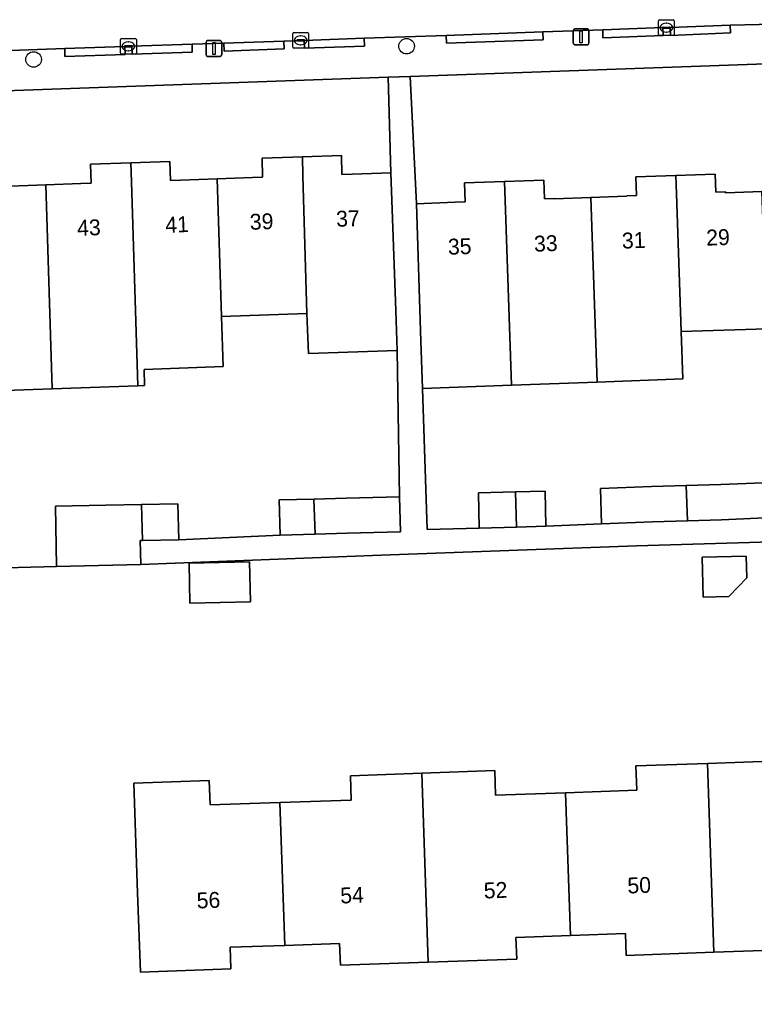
# Model space of a CAD drawing. Extents: x 161084 to 161928, y 385354 to 386522.
# Drawn here: x 161665 to 161711.3, y 386417 to 386479.2 of the extents above; entities that cross this region are included whole.
import ezdxf

# ---------------------------------------------------------------- set-up
doc = ezdxf.new("R2010")
doc.units = 0
for name, color, linetype in [('IMGEO_Boom', 7, 'Continuous'), ('IMGEO_Erf', 7, 'Continuous'), ('IMGEO_Kolk', 7, 'Continuous'), ('IMGEO_Lichtmast', 7, 'Continuous'), ('IMGEO_Pand', 7, 'Continuous'), ('IMGEO_Pand_nummerreeks', 7, 'Continuous'), ('IMGEO_Rijbaan_lokaal_open', 7, 'Continuous'), ('IMGEO_Voetpad_open', 7, 'Continuous')]:
    doc.layers.add(name, color=color, linetype=linetype)

msp = doc.modelspace()

# ---------------------------------------------------------------- linework, layer by layer
at = {"layer": 'IMGEO_Boom'}
for centre in [(161689.419, 386477.552), (161665.921, 386476.717)]:
    msp.add_circle(centre, 0.489, dxfattribs=at)
at = {"layer": 'IMGEO_Erf'}
for points in [[(161751.565, 386477.855), (161689.649, 386475.654), (161690.039, 386467.63), (161692.488, 386467.721), (161693.118, 386467.745), (161693.076, 386468.943), (161695.588, 386469.031), (161698.073, 386469.118), (161698.115, 386467.937), (161698.732, 386467.961), (161698.744, 386467.94), (161701.017, 386468.019), (161703.277, 386468.098), (161703.295, 386468.136), (161703.904, 386468.159), (161703.864, 386469.32), (161706.379, 386469.408), (161708.861, 386469.495), (161708.901, 386468.351), (161709.499, 386468.374), (161709.532, 386468.317), (161711.799, 386468.396)], [(161664.439, 386468.74), (161666.698, 386468.819), (161668.907, 386468.897), (161669.541, 386468.919), (161669.504, 386470.119), (161672.057, 386470.208), (161674.5, 386470.294), (161674.537, 386469.094), (161675.181, 386469.116), (161677.488, 386469.197), (161679.718, 386469.275), (161680.35, 386469.298), (161680.315, 386470.498), (161682.858, 386470.587), (161685.311, 386470.673), (161685.346, 386469.472), (161685.992, 386469.495), (161688.43, 386469.579), (161688.263, 386475.605), (161641.753, 386473.951)], [(161662.503, 386444.665), (161667.374, 386444.796), (161667.296, 386448.583), (161670.474, 386448.648), (161672.719, 386448.694), (161675.017, 386448.741), (161675.064, 386446.469), (161681.459, 386446.768), (161681.4, 386448.975), (161683.57, 386449.033), (161685.609, 386449.088), (161688.97, 386449.178), (161688.821, 386458.39), (161683.233, 386458.195), (161683.144, 386460.72), (161677.753, 386460.531), (161677.863, 386457.372), (161672.881, 386457.198), (161672.917, 386456.177), (161672.489, 386456.162), (161667.099, 386455.973), (161661.722, 386455.785)], [(161712.112, 386459.759), (161706.719, 386459.584), (161706.817, 386456.6), (161701.434, 386456.399), (161696.039, 386456.197), (161690.421, 386455.987), (161690.712, 386447.116), (161694.002, 386447.204), (161693.942, 386449.425), (161696.275, 386449.488), (161698.141, 386449.538), (161698.201, 386447.317), (161701.698, 386447.468), (161701.633, 386449.688), (161704.847, 386449.827), (161707.033, 386449.887), (161709.208, 386449.945), (161712.41, 386450.082)], [(161723.108, 386446.662), (161703.896, 386446.093), (161687.826, 386445.493), (161672.67, 386444.905), (161667.374, 386444.796), (161662.503, 386444.665), (161657.434, 386444.528), (161657.587, 386439.911), (161659.131, 386439.962), (161659.284, 386435.346), (161660.816, 386435.409), (161661.003, 386430.903), (161659.434, 386430.838), (161657.893, 386430.787), (161658.042, 386426.285), (161658.189, 386421.872), (161659.732, 386421.924), (161661.217, 386421.974), (161661.409, 386416.265)], [(161714.356, 386420.686), (161708.777, 386420.489), (161703.251, 386420.293), (161703.203, 386421.67), (161699.747, 386421.548), (161696.306, 386421.426), (161696.355, 386420.064), (161690.778, 386419.867), (161685.25, 386419.671), (161685.202, 386421.048), (161681.757, 386420.926), (161678.305, 386420.804), (161678.354, 386419.439), (161672.652, 386419.238), (161672.475, 386424.235), (161672.231, 386431.147), (161676.987, 386431.315), (161677.041, 386429.766), (161681.432, 386429.921), (161685.935, 386430.08), (161685.88, 386431.611), (161690.374, 386431.77), (161694.974, 386431.932), (161695.028, 386430.384), (161699.426, 386430.539), (161703.922, 386430.698), (161703.867, 386432.229), (161708.368, 386432.388), (161712.961, 386432.55)]]:
    msp.add_lwpolyline(points, dxfattribs=at)
for points in [[(161679.589, 386442.56), (161675.774, 386442.47), (161675.715, 386444.998), (161679.529, 386445.089)], [(161708.037, 386445.376), (161710.812, 386445.445), (161710.846, 386444.078), (161709.725, 386442.9), (161708.099, 386442.86)]]:
    msp.add_lwpolyline(points, close=True, dxfattribs=at)
at = {"layer": 'IMGEO_Kolk'}
for p, q in [((161705.284, 386478.292), (161705.284, 386479.144)), ((161705.359, 386479.218), (161706.211, 386479.218)), ((161706.285, 386479.144), (161706.285, 386478.292)), ((161682.323, 386478.422), (161683.175, 386478.422)), ((161705.543, 386478.712), (161705.543, 386478.724)), ((161705.981, 386478.675), (161705.583, 386478.675)), ((161705.586, 386478.761), (161705.984, 386478.761)), ((161705.795, 386478.438), (161705.77, 386478.438)), ((161705.772, 386478.998), (161705.797, 386478.998)), ((161706.027, 386478.724), (161706.027, 386478.712)), ((161671.393, 386477.118), (161671.393, 386477.97)), ((161671.468, 386478.044), (161672.32, 386478.044)), ((161671.881, 386477.824), (161671.906, 386477.824)), ((161672.394, 386477.97), (161672.394, 386477.118)), ((161682.248, 386477.496), (161682.248, 386478.348)), ((161682.507, 386477.916), (161682.507, 386477.928)), ((161682.945, 386477.879), (161682.547, 386477.879)), ((161682.55, 386477.965), (161682.948, 386477.965)), ((161682.736, 386478.202), (161682.761, 386478.202)), ((161682.991, 386477.928), (161682.991, 386477.916)), ((161683.249, 386478.348), (161683.249, 386477.496)), ((161706.211, 386478.218), (161705.359, 386478.218)), ((161671.652, 386477.538), (161671.652, 386477.55)), ((161672.09, 386477.501), (161671.692, 386477.501)), ((161671.695, 386477.587), (161672.093, 386477.587)), ((161671.904, 386477.264), (161671.879, 386477.264)), ((161672.136, 386477.55), (161672.136, 386477.538)), ((161683.175, 386477.422), (161682.323, 386477.422)), ((161682.759, 386477.642), (161682.734, 386477.642)), ((161672.32, 386477.044), (161671.468, 386477.044))]:
    msp.add_line(p, q, dxfattribs=at)
for points in [[(161705.284, 386478.292), (161705.284, 386479.144)], [(161705.359, 386479.218), (161706.211, 386479.218)], [(161706.285, 386479.144), (161706.285, 386478.292)], [(161682.323, 386478.422), (161683.175, 386478.422)], [(161671.393, 386477.118), (161671.393, 386477.97)], [(161671.468, 386478.044), (161672.32, 386478.044)], [(161672.394, 386477.97), (161672.394, 386477.118)], [(161682.248, 386477.496), (161682.248, 386478.348)], [(161683.249, 386478.348), (161683.249, 386477.496)], [(161706.211, 386478.218), (161705.359, 386478.218)], [(161683.175, 386477.422), (161682.323, 386477.422)], [(161672.32, 386477.044), (161671.468, 386477.044)]]:
    msp.add_lwpolyline(points, dxfattribs=at)
for centre, radius, start, end in [((161705.361, 386479.142), 0.0765, 91.55205, 178.44795), ((161705.361, 386479.142), 0.0765, 91.55205, 178.44795), ((161706.209, 386479.142), 0.0765, 1.55205, 88.44795), ((161706.209, 386479.142), 0.0765, 1.55205, 88.44795), ((161682.325, 386478.346), 0.0765, 91.55205, 178.44795), ((161682.325, 386478.346), 0.0765, 91.55205, 178.44795), ((161683.173, 386478.346), 0.0765, 1.55205, 88.44795), ((161683.173, 386478.346), 0.0765, 1.55205, 88.44795), ((161705.583, 386478.721), 0.0403, 85.87752, 175.75265), ((161705.58, 386478.711), 0.0366, 178.93798, 274.71019), ((161705.984, 386478.718), 0.043, 264.86636, 352.45326), ((161705.988, 386478.723), 0.0386, 1.73085, 96.63898), ((161671.47, 386477.968), 0.0765, 91.55205, 178.44795), ((161671.47, 386477.968), 0.0765, 91.55205, 178.44795), ((161672.318, 386477.968), 0.0765, 1.55205, 88.44795), ((161672.318, 386477.968), 0.0765, 1.55205, 88.44795), ((161682.547, 386477.925), 0.0403, 85.87752, 175.75265), ((161682.544, 386477.915), 0.0366, 178.93798, 274.71019), ((161682.948, 386477.922), 0.043, 264.86636, 352.45326), ((161682.952, 386477.927), 0.0386, 1.73085, 96.63898), ((161705.361, 386478.294), 0.0765, 181.55205, 268.44795), ((161705.361, 386478.294), 0.0765, 181.55205, 268.44795), ((161706.209, 386478.294), 0.0765, 271.55205, 358.44795), ((161706.209, 386478.294), 0.0765, 271.55205, 358.44795), ((161671.692, 386477.547), 0.0403, 85.87752, 175.75265), ((161671.689, 386477.537), 0.0366, 178.93798, 274.71019), ((161672.093, 386477.544), 0.043, 264.86636, 352.45326), ((161672.097, 386477.549), 0.0386, 1.73085, 96.63898), ((161682.325, 386477.498), 0.0765, 181.55205, 268.44795), ((161682.325, 386477.498), 0.0765, 181.55205, 268.44795), ((161683.173, 386477.498), 0.0765, 271.55205, 358.44795), ((161683.173, 386477.498), 0.0765, 271.55205, 358.44795), ((161671.47, 386477.12), 0.0765, 181.55205, 268.44795), ((161671.47, 386477.12), 0.0765, 181.55205, 268.44795), ((161672.318, 386477.12), 0.0765, 271.55205, 358.44795), ((161672.318, 386477.12), 0.0765, 271.55205, 358.44795)]:
    msp.add_arc(centre, radius, start, end, dxfattribs=at)
for centre, major_axis, ratio, start_param, end_param in [((161705.771, 386478.718), (-0.387, 0.002), 0.722429, 4.712389, 7.853982), ((161705.796, 386478.718), (-0.39, 0.002), 0.717154, 1.570796, 4.712389), ((161671.88, 386477.544), (-0.387, 0.002), 0.722429, 4.712389, 7.853982), ((161671.905, 386477.544), (-0.39, 0.002), 0.717154, 1.570796, 4.712389), ((161682.735, 386477.922), (-0.387, 0.002), 0.722429, 4.712389, 7.853982), ((161682.76, 386477.922), (-0.39, 0.002), 0.717154, 1.570796, 4.712389)]:
    msp.add_ellipse(centre, major_axis=major_axis, ratio=ratio, start_param=start_param, end_param=end_param, dxfattribs=at)
at = {"layer": 'IMGEO_Lichtmast'}
for p, q in [((161699.917, 386477.743), (161699.917, 386478.543)), ((161699.917, 386478.543), (161699.917, 386477.743)), ((161700.017, 386478.643), (161700.807, 386478.643)), ((161700.807, 386478.643), (161700.017, 386478.643)), ((161700.907, 386478.543), (161700.907, 386477.743)), ((161700.907, 386477.743), (161700.907, 386478.543)), ((161676.783, 386477.009), (161676.783, 386477.809)), ((161676.783, 386477.809), (161676.783, 386477.009)), ((161676.883, 386477.909), (161677.673, 386477.909)), ((161677.673, 386477.909), (161676.883, 386477.909)), ((161677.773, 386477.809), (161677.773, 386477.009)), ((161677.773, 386477.009), (161677.773, 386477.809)), ((161700.807, 386477.643), (161700.017, 386477.643)), ((161700.017, 386477.643), (161700.807, 386477.643)), ((161677.673, 386476.909), (161676.883, 386476.909)), ((161676.883, 386476.909), (161677.673, 386476.909))]:
    msp.add_line(p, q, dxfattribs=at)
for points in [[(161700.337, 386478.518), (161700.487, 386478.518), (161700.487, 386477.768), (161700.337, 386477.768), (161700.337, 386478.518)], [(161677.203, 386477.784), (161677.353, 386477.784), (161677.353, 386477.034), (161677.203, 386477.034), (161677.203, 386477.784)]]:
    msp.add_lwpolyline(points, dxfattribs=at)
for centre, start, end in [((161700.017, 386478.543), 90, 180), ((161700.017, 386478.543), 90, 180), ((161700.807, 386478.543), 0, 90), ((161700.807, 386478.543), 360, 90), ((161676.883, 386477.809), 90, 180), ((161676.883, 386477.809), 90, 180), ((161677.673, 386477.809), 0, 90), ((161677.673, 386477.809), 360, 90), ((161700.017, 386477.743), 180, 270), ((161700.017, 386477.743), 180, 270), ((161700.807, 386477.743), 270, 0), ((161700.807, 386477.743), 270, 0), ((161676.883, 386477.009), 180, 270), ((161676.883, 386477.009), 180, 270), ((161677.673, 386477.009), 270, 0), ((161677.673, 386477.009), 270, 0)]:
    msp.add_arc(centre, 0.1, start, end, dxfattribs=at)
at = {"layer": 'IMGEO_Pand'}
for points in [[(161682.858, 386470.587), (161680.315, 386470.498), (161680.35, 386469.298), (161679.718, 386469.275), (161677.488, 386469.197), (161677.753, 386460.531), (161683.144, 386460.72), (161682.893, 386469.386)], [(161682.858, 386470.587), (161682.893, 386469.386), (161683.144, 386460.72), (161683.233, 386458.195), (161688.821, 386458.39), (161688.733, 386460.915), (161688.43, 386469.579), (161685.992, 386469.495), (161685.346, 386469.472), (161685.311, 386470.673)], [(161666.698, 386468.819), (161664.439, 386468.74), (161663.795, 386468.718), (161663.757, 386469.918), (161661.268, 386469.831), (161661.306, 386468.63), (161661.576, 386459.965), (161661.722, 386455.785), (161667.099, 386455.973)], [(161672.057, 386470.208), (161669.504, 386470.119), (161669.541, 386468.919), (161668.907, 386468.897), (161666.698, 386468.819), (161667.099, 386455.973), (161672.489, 386456.162), (161672.094, 386469.008)], [(161677.488, 386469.197), (161675.181, 386469.116), (161674.537, 386469.094), (161674.5, 386470.294), (161672.057, 386470.208), (161672.094, 386469.008), (161672.489, 386456.162), (161672.917, 386456.177), (161672.881, 386457.198), (161677.863, 386457.372), (161677.753, 386460.531)], [(161701.017, 386468.019), (161698.744, 386467.94), (161698.732, 386467.961), (161698.115, 386467.937), (161698.073, 386469.118), (161695.588, 386469.031), (161695.63, 386467.842), (161696.039, 386456.197), (161701.434, 386456.399)], [(161706.379, 386469.408), (161703.864, 386469.32), (161703.904, 386468.159), (161703.295, 386468.136), (161703.277, 386468.098), (161701.017, 386468.019), (161701.434, 386456.399), (161706.817, 386456.6), (161706.719, 386459.584), (161706.419, 386468.256)], [(161711.799, 386468.396), (161709.532, 386468.317), (161709.499, 386468.374), (161708.901, 386468.351), (161708.861, 386469.495), (161706.379, 386469.408), (161706.419, 386468.256), (161706.719, 386459.584), (161712.112, 386459.759)], [(161695.588, 386469.031), (161693.076, 386468.943), (161693.118, 386467.745), (161692.488, 386467.721), (161690.039, 386467.63), (161690.323, 386458.971), (161690.421, 386455.987), (161696.039, 386456.197), (161695.63, 386467.842)], [(161707.033, 386449.887), (161704.847, 386449.827), (161701.633, 386449.688), (161701.698, 386447.468), (161704.907, 386447.606), (161707.109, 386447.666)], [(161712.41, 386450.082), (161709.208, 386449.945), (161707.033, 386449.887), (161707.109, 386447.666), (161709.268, 386447.724), (161712.478, 386447.862)], [(161693.942, 386449.425), (161694.002, 386447.204), (161696.353, 386447.267), (161696.275, 386449.488)], [(161698.141, 386449.538), (161696.275, 386449.488), (161696.353, 386447.267), (161698.201, 386447.317)], [(161672.719, 386448.694), (161670.474, 386448.648), (161667.296, 386448.583), (161667.374, 386444.796), (161672.67, 386444.905), (161672.639, 386446.419), (161672.789, 386446.422)], [(161675.064, 386446.469), (161675.017, 386448.741), (161672.719, 386448.694), (161672.789, 386446.422)], [(161683.57, 386449.033), (161681.4, 386448.975), (161681.459, 386446.768), (161683.652, 386446.826)], [(161688.97, 386449.178), (161685.609, 386449.088), (161683.57, 386449.033), (161683.652, 386446.826), (161685.668, 386446.88), (161689.029, 386446.969)], [(161675.715, 386444.998), (161675.774, 386442.47), (161679.589, 386442.56), (161679.529, 386445.089)], [(161709.725, 386442.9), (161710.846, 386444.078), (161710.812, 386445.445), (161708.037, 386445.376), (161708.099, 386442.86)], [(161708.777, 386420.489), (161714.356, 386420.686), (161714.307, 386422.048), (161717.754, 386422.17), (161717.42, 386431.158), (161713.015, 386431.002), (161712.961, 386432.55), (161708.368, 386432.388)], [(161690.778, 386419.867), (161696.355, 386420.064), (161696.306, 386421.426), (161699.747, 386421.548), (161699.426, 386430.539), (161695.028, 386430.384), (161694.974, 386431.932), (161690.374, 386431.77)], [(161708.368, 386432.388), (161703.867, 386432.229), (161703.922, 386430.698), (161699.426, 386430.539), (161699.747, 386421.548), (161703.203, 386421.67), (161703.251, 386420.293), (161708.777, 386420.489)], [(161681.432, 386429.921), (161677.041, 386429.766), (161676.987, 386431.315), (161672.231, 386431.147), (161672.475, 386424.235), (161672.652, 386419.238), (161678.354, 386419.439), (161678.305, 386420.804), (161681.757, 386420.926)], [(161690.374, 386431.77), (161685.88, 386431.611), (161685.935, 386430.08), (161681.432, 386429.921), (161681.757, 386420.926), (161685.202, 386421.048), (161685.25, 386419.671), (161690.778, 386419.867)]]:
    msp.add_lwpolyline(points, close=True, dxfattribs=at)
at = {"layer": 'IMGEO_Rijbaan_lokaal_open'}
msp.add_lwpolyline([(161608.876, 386475.337), (161614.932, 386475.557), (161629.956, 386476.083), (161630.26, 386476.094), (161643.094, 386476.513), (161649.036, 386476.744), (161652.823, 386476.881), (161657.82, 386477.051), (161663.887, 386477.262), (161667.88, 386477.398), (161671.673, 386477.531), (161672.12, 386477.558), (161675.901, 386477.674), (161677.915, 386477.746), (161681.696, 386477.88), (161682.97, 386477.922), (161686.747, 386478.062), (161691.911, 386478.237), (161697.997, 386478.451), (161701.776, 386478.586), (161705.568, 386478.721), (161706.026, 386478.736), (161709.799, 386478.886), (161713.452, 386478.971)], dxfattribs=at)
at = {"layer": 'IMGEO_Voetpad_open'}
for points in [[(161713.452, 386478.971), (161709.799, 386478.886), (161709.818, 386478.387), (161706.045, 386478.237), (161706.026, 386478.736), (161705.568, 386478.721), (161705.585, 386478.222), (161701.793, 386478.086), (161701.776, 386478.586), (161697.997, 386478.451), (161698.014, 386477.952), (161691.928, 386477.738), (161691.911, 386478.237), (161686.747, 386478.062), (161686.765, 386477.563), (161682.988, 386477.423), (161682.97, 386477.922), (161681.696, 386477.88), (161681.713, 386477.381), (161677.932, 386477.247), (161677.915, 386477.746), (161675.901, 386477.674), (161675.916, 386477.175), (161672.135, 386477.059), (161672.12, 386477.558), (161671.673, 386477.531), (161671.69, 386477.032), (161667.897, 386476.899), (161667.88, 386477.398), (161663.887, 386477.262)], [(161641.753, 386473.951), (161688.263, 386475.605), (161689.649, 386475.654), (161751.565, 386477.855)], [(161712.478, 386447.862), (161709.268, 386447.724), (161707.109, 386447.666), (161704.907, 386447.606), (161701.698, 386447.468), (161698.201, 386447.317), (161696.353, 386447.267), (161694.002, 386447.204), (161690.712, 386447.116), (161690.421, 386455.987), (161690.323, 386458.971), (161690.039, 386467.63), (161689.649, 386475.654), (161688.263, 386475.605), (161688.43, 386469.579), (161688.733, 386460.915), (161688.821, 386458.39), (161688.97, 386449.178), (161689.029, 386446.969), (161685.668, 386446.88), (161683.652, 386446.826), (161681.459, 386446.768), (161675.064, 386446.469), (161672.789, 386446.422), (161672.639, 386446.419), (161672.67, 386444.905), (161687.826, 386445.493), (161703.896, 386446.093), (161723.108, 386446.662)]]:
    msp.add_lwpolyline(points, dxfattribs=at)
for points in [[(161691.911, 386478.237), (161691.928, 386477.738), (161698.014, 386477.952), (161697.997, 386478.451)], [(161705.568, 386478.721), (161701.776, 386478.586), (161701.793, 386478.086), (161705.585, 386478.222)], [(161706.026, 386478.736), (161706.045, 386478.237), (161709.818, 386478.387), (161709.799, 386478.886)], [(161681.696, 386477.88), (161677.915, 386477.746), (161677.932, 386477.247), (161681.713, 386477.381)], [(161686.747, 386478.062), (161682.97, 386477.922), (161682.988, 386477.423), (161686.765, 386477.563)], [(161667.88, 386477.398), (161667.897, 386476.899), (161671.69, 386477.032), (161671.673, 386477.531)], [(161675.901, 386477.674), (161672.12, 386477.558), (161672.135, 386477.059), (161675.916, 386477.175)]]:
    msp.add_lwpolyline(points, close=True, dxfattribs=at)

# ---------------------------------------------------------------- texts
at = {"layer": 'IMGEO_Pand_nummerreeks'}
for s, rotation, p in [('43', 2.00535, (161668.679, 386465.605)), ('41', 2.00535, (161674.232, 386465.8)), ('39', 2.00535, (161679.559, 386465.986)), ('37', 2.00535, (161684.999, 386466.177)), ('29', 2.01108, (161708.311, 386464.989)), ('35', 2.01108, (161692.04, 386464.418)), ('33', 2.01108, (161697.464, 386464.608)), ('31', 2.01108, (161703, 386464.803)), ('50', 1.98731, (161703.347, 386424.191)), ('54', 1.98731, (161685.256, 386423.562)), ('52', 1.98731, (161694.297, 386423.876)), ('56', 1.98731, (161676.212, 386423.248))]:
    msp.add_text(s, height=1, rotation=rotation, dxfattribs=at).set_placement(p)

doc.saveas('drawing.dxf')
